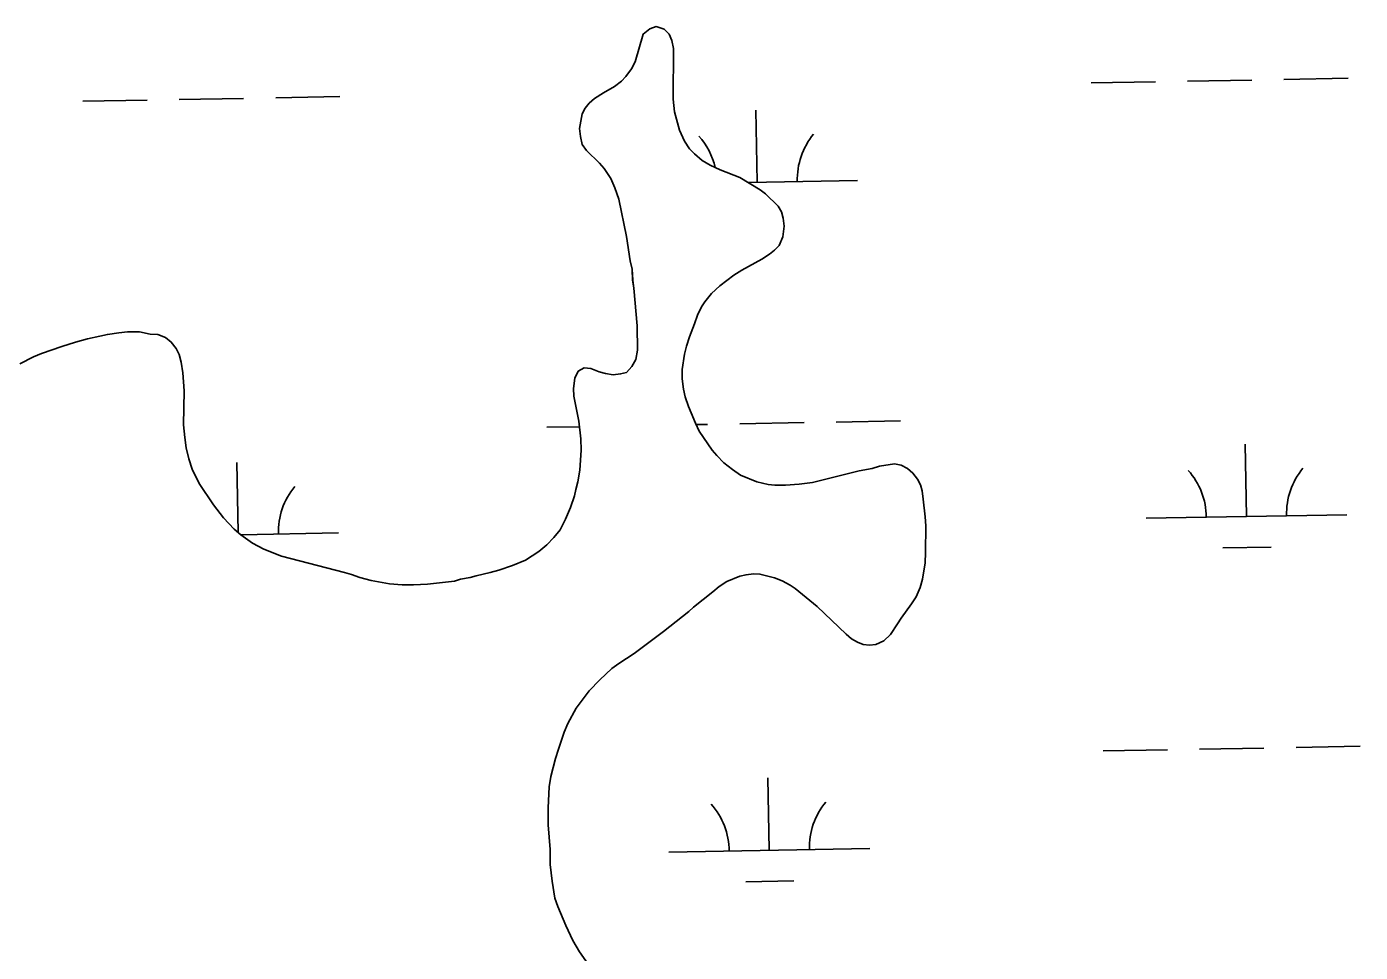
# Model space of a CAD drawing. Extents: x 3957609 to 3995875, y 234277 to 260273.
# Drawn here: x 3983763 to 3984427, y 257380 to 257840 of the extents above; entities that cross this region are included whole.
import ezdxf

# ---------------------------------------------------------------- set-up
doc = ezdxf.new("R2010")
doc.units = 0
doc.layers.add('V-TOPO-SHOR', color=7, linetype='Continuous')
doc.layers.add('V-WETL-SWMP', color=7, linetype='Continuous')

msp = doc.modelspace()

# ---------------------------------------------------------------- linework, layer by layer
at = {"layer": 'V-TOPO-SHOR'}
for points in [[(3984095.758, 257692.417), (3984097.235, 257696.795), (3984099.129, 257700.961), (3984100.806, 257703.46), (3984104.161, 257707.621), (3984108.349, 257711.363), (3984115.257, 257716.763), (3984119.23, 257719.254), (3984129.269, 257724.642), (3984133.034, 257727.134), (3984135.547, 257729.211), (3984137.851, 257731.499), (3984139.745, 257735.875), (3984140.39, 257741.09), (3984139.78, 257745.059), (3984138.956, 257748.192), (3984137.298, 257751.119), (3984131.057, 257757.195), (3984128.352, 257759.292), (3984118.358, 257765.381), (3984108.562, 257769.174), (3984103.561, 257771.488), (3984099.604, 257773.798), (3984095.652, 257777.153), (3984093.155, 257779.666), (3984090.667, 257783.432), (3984088.18, 257788.867), (3984085.711, 257798.059), (3984085.106, 257804.324), (3984085.201, 257829.575), (3984084.379, 257833.544), (3984083.14, 257836.68), (3984080.644, 257839.193), (3984076.685, 257840.461), (3984073.549, 257839.428), (3984070.201, 257836.727), (3984066.185, 257822.967), (3984064.293, 257819.426), (3984061.567, 257815.68), (3984059.469, 257813.39), (3984055.912, 257810.691), (3984050.475, 257807.582), (3984045.873, 257804.676), (3984043.36, 257802.388), (3984041.263, 257799.892), (3984039.79, 257796.975), (3984038.512, 257789.676), (3984038.916, 257785.709), (3984039.735, 257781.74), (3984042.021, 257778.81), (3984048.468, 257772.526), (3984050.753, 257769.805), (3984054.073, 257764.783), (3984056.144, 257760.183), (3984058.001, 257754.543), (3984061.898, 257735.953), (3984063.731, 257723.841), (3984064.759, 257719.663), (3984064.95, 257714.236), (3984065.56, 257710.267), (3984067.162, 257691.479), (3984067.326, 257679.373), (3984066.474, 257674.786), (3984064.581, 257671.245), (3984061.857, 257668.332), (3984058.933, 257667.509), (3984055.175, 257667.106), (3984051.421, 257667.744), (3984048.294, 257668.59), (3984044.126, 257670.276), (3984040.788, 257670.497), (3984037.859, 257668.838), (3984036.178, 257665.504), (3984035.532, 257660.29), (3984035.727, 257656.532), (3984038.185, 257644), (3984039.196, 257635.232), (3984039.385, 257629.596), (3984038.721, 257619.58), (3984037.656, 257613.741), (3984036.599, 257609.989), (3984035.96, 257606.859), (3984034.062, 257601.023), (3984031.535, 257595.188), (3984028.803, 257589.982), (3984025.657, 257586.027), (3984022.306, 257582.49), (3984018.327, 257579.166), (3984011.632, 257574.808), (3984005.154, 257572.119), (3983998.259, 257569.848), (3983994.079, 257568.611), (3983986.976, 257566.969), (3983984.052, 257566.143), (3983979.249, 257565.326), (3983976.323, 257564.294), (3983962.753, 257562.883), (3983955.863, 257562.492), (3983950.229, 257562.512), (3983943.968, 257562.952), (3983934.791, 257564.656)], [(3983934.791, 257564.656), (3983929.163, 257566.137), (3983924.994, 257567.614), (3983921.451, 257568.67), (3983890.174, 257576.715), (3983881.42, 257580.297), (3983875.797, 257583.24), (3983869.968, 257587.434), (3983866.64, 257590.16), (3983861.233, 257595.815), (3983856.248, 257602.303), (3983849.191, 257612.973), (3983845.671, 257620.081), (3983844.02, 257625.306), (3983842.787, 257630.737), (3983841.972, 257635.957), (3983841.37, 257642.22), (3983841.64, 257659.124), (3983841.046, 257668.101), (3983840.231, 257673.321), (3983839.203, 257677.29), (3983837.753, 257680.219), (3983835.259, 257683.358), (3983832.346, 257685.664), (3983828.594, 257687.139), (3983824.838, 257687.362), (3983819.415, 257688.425), (3983813.572, 257688.448), (3983809.188, 257688.046), (3983803.549, 257687.231), (3983799.791, 257686.412), (3983793.524, 257684.972), (3983787.673, 257683.326), (3983780.78, 257681.263), (3983770.749, 257677.751), (3983766.778, 257676.096), (3983759.878, 257672.574)], [(3984042.825, 257373.709), (3984038.465, 257379.779), (3984035.145, 257385.426), (3984031.627, 257392.952), (3984027.695, 257402.359), (3984026.251, 257406.538), (3984024.819, 257414.892), (3984023.808, 257423.244), (3984023.834, 257430.756), (3984022.837, 257443.075), (3984022.868, 257451.422), (3984023.322, 257461.857), (3984024.176, 257467.069), (3984026.505, 257476.035), (3984027.984, 257480.623), (3984030.937, 257489.167), (3984032.622, 257493.546), (3984036.825, 257501.043), (3984043.325, 257509.784), (3984048.564, 257515.191), (3984054.636, 257520.805), (3984057.985, 257523.297), (3984065.726, 257528.278), (3984080.375, 257539.284), (3984092.934, 257549.255), (3984095.238, 257551.334), (3984104.868, 257559.02), (3984108.007, 257561.724), (3984111.773, 257564.214), (3984118.253, 257566.903), (3984121.387, 257567.517), (3984125.145, 257567.921), (3984128.274, 257567.909), (3984135.571, 257566.004), (3984139.323, 257564.529), (3984143.282, 257562.428), (3984145.778, 257560.749), (3984156.807, 257551.733), (3984171.157, 257537.907), (3984173.863, 257535.601), (3984176.779, 257533.92), (3984179.695, 257532.865), (3984182.825, 257532.437), (3984185.956, 257532.843), (3984189.929, 257534.706), (3984193.28, 257537.826), (3984196.847, 257543.029), (3984198.527, 257545.946), (3984203.772, 257553.022), (3984206.08, 257556.563), (3984207.974, 257561.146), (3984209.242, 257565.316), (3984210.526, 257573.45), (3984210.753, 257578.667), (3984210.8, 257591.815), (3984210.61, 257596.409), (3984209.598, 257605.176), (3984208.988, 257609.354), (3984208.162, 257612.279), (3984206.712, 257615.205), (3984204.429, 257618.136), (3984201.724, 257620.442), (3984198.598, 257622.123), (3984195.262, 257622.76), (3984187.744, 257621.535), (3984184.193, 257620.505), (3984177.719, 257619.279), (3984154.529, 257613.52), (3984147.849, 257612.709), (3984140.959, 257612.109), (3984135.741, 257612.127), (3984132.405, 257612.557), (3984126.775, 257613.831), (3984118.646, 257617.2), (3984114.692, 257619.928), (3984110.321, 257623.282), (3984106.786, 257626.844), (3984104.501, 257629.566), (3984098.064, 257638.98), (3984096.2, 257642.953), (3984094.134, 257648.178), (3984092.684, 257651.313), (3984091.031, 257656.12), (3984090.212, 257659.88), (3984089.604, 257665.101), (3984089.62, 257669.69), (3984090.693, 257677.409), (3984091.75, 257681.372), (3984093.229, 257685.957), (3984095.758, 257692.417)]]:
    msp.add_lwpolyline(points, dxfattribs=at)
at = {"layer": 'V-WETL-SWMP'}
for p, q in [((3984070.2, 257836.727), (3984066.184, 257822.967)), ((3984073.549, 257839.428), (3984070.2, 257836.727)), ((3984076.684, 257840.46), (3984073.549, 257839.428)), ((3984080.644, 257839.193), (3984076.684, 257840.46)), ((3984083.14, 257836.679), (3984080.644, 257839.193)), ((3984084.38, 257833.544), (3984083.14, 257836.679)), ((3984085.2, 257829.576), (3984084.38, 257833.544)), ((3984085.107, 257804.323), (3984085.2, 257829.576)), ((3984066.184, 257822.967), (3984064.293, 257819.426)), ((3984061.566, 257815.679), (3984059.47, 257813.391)), ((3984064.293, 257819.426), (3984061.566, 257815.679)), ((3984389.087, 257814.164), (3984421.082, 257814.746)), ((3984055.912, 257810.691), (3984050.474, 257807.581)), ((3984059.47, 257813.391), (3984055.912, 257810.691)), ((3984293.103, 257812.419), (3984325.098, 257813.001)), ((3984341.095, 257813.292), (3984373.09, 257813.873)), ((3983791.278, 257803.294), (3983823.273, 257803.876)), ((3983839.27, 257804.167), (3983871.265, 257804.749)), ((3983887.262, 257805.04), (3983919.257, 257805.621)), ((3984043.359, 257802.389), (3984041.263, 257799.892)), ((3984045.872, 257804.676), (3984043.359, 257802.389)), ((3984050.474, 257807.581), (3984045.872, 257804.676)), ((3984085.711, 257798.059), (3984085.107, 257804.323)), ((3984039.791, 257796.976), (3984038.512, 257789.676)), ((3984041.263, 257799.892), (3984039.791, 257796.976)), ((3984088.181, 257788.867), (3984085.711, 257798.059)), ((3984126.911, 257762.959), (3984126.256, 257798.953)), ((3984038.512, 257789.676), (3984038.915, 257785.709)), ((3984090.666, 257783.432), (3984088.181, 257788.867)), ((3984038.915, 257785.709), (3984039.735, 257781.741)), ((3984039.735, 257781.741), (3984042.02, 257778.81)), ((3984093.156, 257779.666), (3984090.666, 257783.432)), ((3984042.02, 257778.81), (3984048.467, 257772.526)), ((3984095.651, 257777.152), (3984093.156, 257779.666)), ((3984099.605, 257773.798), (3984095.651, 257777.152)), ((3984048.467, 257772.526), (3984050.753, 257769.804)), ((3984050.753, 257769.804), (3984054.074, 257764.783)), ((3984103.561, 257771.488), (3984099.605, 257773.798)), ((3984108.562, 257769.174), (3984103.561, 257771.488)), ((3984118.357, 257765.381), (3984108.562, 257769.174)), ((3984054.074, 257764.783), (3984056.144, 257760.184)), ((3984128.352, 257759.292), (3984118.357, 257765.381)), ((3984122.465, 257762.879), (3984176.902, 257763.868)), ((3984056.144, 257760.184), (3984058.001, 257754.542)), ((3984131.058, 257757.195), (3984128.352, 257759.292)), ((3984137.297, 257751.119), (3984131.058, 257757.195)), ((3984058.001, 257754.542), (3984061.898, 257735.953)), ((3984138.956, 257748.191), (3984137.297, 257751.119)), ((3984139.779, 257745.058), (3984138.956, 257748.191)), ((3984139.073, 257747.747), (3984139.189, 257747.749)), ((3984140.39, 257741.09), (3984139.779, 257745.058)), ((3984061.898, 257735.953), (3984063.732, 257723.841)), ((3984137.851, 257731.499), (3984139.745, 257735.875)), ((3984139.745, 257735.875), (3984140.39, 257741.09)), ((3984133.034, 257727.134), (3984135.546, 257729.212)), ((3984135.546, 257729.212), (3984137.851, 257731.499)), ((3984063.732, 257723.841), (3984064.76, 257719.663)), ((3984119.231, 257719.254), (3984129.269, 257724.643)), ((3984129.269, 257724.643), (3984133.034, 257727.134)), ((3984064.76, 257719.663), (3984064.949, 257714.236)), ((3984108.349, 257711.363), (3984115.256, 257716.764)), ((3984115.256, 257716.764), (3984119.231, 257719.254)), ((3984064.949, 257714.236), (3984065.56, 257710.268)), ((3984065.56, 257710.268), (3984067.161, 257691.479)), ((3984104.161, 257707.622), (3984108.349, 257711.363)), ((3984099.128, 257700.962), (3984100.807, 257703.46)), ((3984100.807, 257703.46), (3984104.161, 257707.622)), ((3984095.757, 257692.417), (3984097.234, 257696.795)), ((3984097.234, 257696.795), (3984099.128, 257700.962)), ((3983813.573, 257688.447), (3983809.188, 257688.046)), ((3983819.416, 257688.425), (3983813.573, 257688.447)), ((3983824.839, 257687.362), (3983819.416, 257688.425)), ((3984067.161, 257691.479), (3984067.325, 257679.374)), ((3984093.229, 257685.957), (3984095.757, 257692.417)), ((3983787.674, 257683.325), (3983780.78, 257681.263)), ((3983793.524, 257684.973), (3983787.674, 257683.325)), ((3983799.791, 257686.411), (3983793.524, 257684.973)), ((3983803.55, 257687.232), (3983799.791, 257686.411)), ((3983809.188, 257688.046), (3983803.55, 257687.232)), ((3983828.595, 257687.139), (3983824.839, 257687.362)), ((3983832.346, 257685.665), (3983828.595, 257687.139)), ((3983835.259, 257683.358), (3983832.346, 257685.665)), ((3983837.752, 257680.218), (3983835.259, 257683.358)), ((3984091.751, 257681.371), (3984093.229, 257685.957)), ((3983766.777, 257676.097), (3983759.877, 257672.574)), ((3983770.749, 257677.752), (3983766.777, 257676.097)), ((3983780.78, 257681.263), (3983770.749, 257677.752)), ((3983839.202, 257677.291), (3983837.752, 257680.218)), ((3983840.231, 257673.322), (3983839.202, 257677.291)), ((3984067.325, 257679.374), (3984066.473, 257674.785)), ((3984089.621, 257669.691), (3984090.693, 257677.409)), ((3984090.693, 257677.409), (3984091.751, 257681.371)), ((3983841.047, 257668.101), (3983840.231, 257673.322)), ((3984037.859, 257668.838), (3984036.177, 257665.505)), ((3984040.787, 257670.497), (3984037.859, 257668.838)), ((3984044.125, 257670.276), (3984040.787, 257670.497)), ((3984048.293, 257668.591), (3984044.125, 257670.276)), ((3984051.421, 257667.745), (3984048.293, 257668.591)), ((3984064.582, 257671.244), (3984061.858, 257668.332)), ((3984066.473, 257674.785), (3984064.582, 257671.244)), ((3984089.604, 257665.1), (3984089.621, 257669.691)), ((3983841.64, 257659.125), (3983841.047, 257668.101)), ((3984036.177, 257665.505), (3984035.532, 257660.29)), ((3984055.175, 257667.105), (3984051.421, 257667.745)), ((3984058.933, 257667.508), (3984055.175, 257667.105)), ((3984061.858, 257668.332), (3984058.933, 257667.508)), ((3984090.211, 257659.88), (3984089.604, 257665.1)), ((3983841.369, 257642.221), (3983841.64, 257659.125)), ((3984035.532, 257660.29), (3984035.727, 257656.532)), ((3984035.727, 257656.532), (3984038.185, 257644.001)), ((3984091.032, 257656.12), (3984090.211, 257659.88)), ((3984092.684, 257651.314), (3984091.032, 257656.12)), ((3984094.133, 257648.178), (3984092.684, 257651.314)), ((3983841.972, 257635.957), (3983841.369, 257642.221)), ((3984038.185, 257644.001), (3984039.196, 257635.232)), ((3984096.201, 257642.953), (3984094.133, 257648.178)), ((3984098.065, 257638.98), (3984096.201, 257642.953)), ((3984096.5, 257642.316), (3984102.254, 257642.42)), ((3984118.251, 257642.711), (3984150.246, 257643.293)), ((3984166.243, 257643.584), (3984198.238, 257644.165)), ((3983842.788, 257630.737), (3983841.972, 257635.957)), ((3984022.267, 257640.966), (3984038.501, 257641.261)), ((3984039.196, 257635.232), (3984039.384, 257629.596)), ((3984104.5, 257629.565), (3984098.065, 257638.98)), ((3983844.02, 257625.306), (3983842.788, 257630.737)), ((3984039.384, 257629.596), (3984038.721, 257619.58)), ((3984106.786, 257626.843), (3984104.5, 257629.565)), ((3984370.448, 257596.546), (3984369.794, 257632.54)), ((3983845.67, 257620.082), (3983844.02, 257625.306)), ((3983868.603, 257588.553), (3983867.969, 257623.416)), ((3984110.321, 257623.282), (3984106.786, 257626.843)), ((3984114.691, 257619.927), (3984110.321, 257623.282)), ((3984195.262, 257622.761), (3984187.744, 257621.536)), ((3984198.599, 257622.123), (3984195.262, 257622.761)), ((3984201.723, 257620.441), (3984198.599, 257622.123)), ((3983849.192, 257612.973), (3983845.67, 257620.082)), ((3984038.721, 257619.58), (3984037.656, 257613.741)), ((3984118.647, 257617.199), (3984114.691, 257619.927)), ((3984126.774, 257613.83), (3984118.647, 257617.199)), ((3984177.718, 257619.278), (3984154.53, 257613.519)), ((3984184.192, 257620.506), (3984177.718, 257619.278)), ((3984187.744, 257621.536), (3984184.192, 257620.506)), ((3984204.428, 257618.136), (3984201.723, 257620.441)), ((3984206.713, 257615.205), (3984204.428, 257618.136)), ((3983856.249, 257602.303), (3983849.192, 257612.973)), ((3984036.599, 257609.988), (3984035.961, 257606.86)), ((3984037.656, 257613.741), (3984036.599, 257609.988)), ((3984132.404, 257612.557), (3984126.774, 257613.83)), ((3984135.742, 257612.127), (3984132.404, 257612.557)), ((3984140.959, 257612.108), (3984135.742, 257612.127)), ((3984147.849, 257612.709), (3984140.959, 257612.108)), ((3984154.53, 257613.519), (3984147.849, 257612.709)), ((3984208.163, 257612.278), (3984206.713, 257615.205)), ((3984208.987, 257609.353), (3984208.163, 257612.278)), ((3984209.598, 257605.177), (3984208.987, 257609.353)), ((3983861.234, 257595.815), (3983856.249, 257602.303)), ((3984035.961, 257606.86), (3984034.061, 257601.023)), ((3984210.609, 257596.408), (3984209.598, 257605.177)), ((3983866.64, 257590.16), (3983861.234, 257595.815)), ((3984034.061, 257601.023), (3984031.535, 257595.188)), ((3984210.801, 257591.815), (3984210.609, 257596.408)), ((3984320.457, 257595.637), (3984420.44, 257597.455)), ((3983869.969, 257587.435), (3983866.64, 257590.16)), ((3984028.803, 257589.981), (3984025.658, 257586.027)), ((3984031.535, 257595.188), (3984028.803, 257589.981)), ((3984210.753, 257578.667), (3984210.801, 257591.815)), ((3983869.956, 257587.446), (3983918.615, 257588.331)), ((3983875.797, 257583.239), (3983869.969, 257587.435)), ((3983881.421, 257580.297), (3983875.797, 257583.239)), ((3984022.306, 257582.491), (3984018.328, 257579.167)), ((3984025.658, 257586.027), (3984022.306, 257582.491)), ((3983890.174, 257576.716), (3983881.421, 257580.297)), ((3983921.45, 257568.67), (3983890.174, 257576.716)), ((3984018.328, 257579.167), (3984011.633, 257574.808)), ((3984210.525, 257573.45), (3984210.753, 257578.667)), ((3984358.731, 257580.9), (3984382.727, 257581.336)), ((3983998.258, 257569.849), (3983994.079, 257568.612)), ((3984005.154, 257572.119), (3983998.258, 257569.849)), ((3984011.633, 257574.808), (3984005.154, 257572.119)), ((3984209.242, 257565.316), (3984210.525, 257573.45)), ((3983924.994, 257567.614), (3983921.45, 257568.67)), ((3983929.163, 257566.138), (3983924.994, 257567.614)), ((3983934.792, 257564.656), (3983929.163, 257566.138)), ((3983943.969, 257562.953), (3983934.792, 257564.656)), ((3983950.229, 257562.512), (3983943.969, 257562.953)), ((3983955.864, 257562.491), (3983950.229, 257562.512)), ((3983962.752, 257562.883), (3983955.864, 257562.491)), ((3983976.323, 257564.294), (3983962.752, 257562.883)), ((3983979.249, 257565.327), (3983976.323, 257564.294)), ((3983984.052, 257566.144), (3983979.249, 257565.327)), ((3983986.977, 257566.968), (3983984.052, 257566.144)), ((3983994.079, 257568.612), (3983986.977, 257566.968)), ((3984108.007, 257561.723), (3984111.773, 257564.213)), ((3984111.773, 257564.213), (3984118.253, 257566.903)), ((3984118.253, 257566.903), (3984121.386, 257567.517)), ((3984121.386, 257567.517), (3984125.144, 257567.921)), ((3984125.144, 257567.921), (3984128.274, 257567.909)), ((3984128.274, 257567.909), (3984135.572, 257566.004)), ((3984135.572, 257566.004), (3984139.323, 257564.529)), ((3984139.323, 257564.529), (3984143.281, 257562.428)), ((3984143.281, 257562.428), (3984145.779, 257560.749)), ((3984207.975, 257561.146), (3984209.242, 257565.316)), ((3984095.238, 257551.334), (3984104.867, 257559.021)), ((3984104.867, 257559.021), (3984108.007, 257561.723)), ((3984145.779, 257560.749), (3984156.807, 257551.734)), ((3984203.771, 257553.022), (3984206.08, 257556.562)), ((3984206.08, 257556.562), (3984207.975, 257561.146)), ((3984080.375, 257539.284), (3984092.934, 257549.256)), ((3984092.934, 257549.256), (3984095.238, 257551.334)), ((3984156.807, 257551.734), (3984171.157, 257537.907)), ((3984198.527, 257545.945), (3984203.771, 257553.022)), ((3984193.28, 257537.825), (3984196.847, 257543.03)), ((3984196.847, 257543.03), (3984198.527, 257545.945)), ((3984065.726, 257528.277), (3984080.375, 257539.284)), ((3984171.157, 257537.907), (3984173.862, 257535.601)), ((3984189.929, 257534.707), (3984193.28, 257537.825)), ((3984173.862, 257535.601), (3984176.778, 257533.921)), ((3984176.778, 257533.921), (3984179.696, 257532.866)), ((3984179.696, 257532.866), (3984182.825, 257532.437)), ((3984182.825, 257532.437), (3984185.957, 257532.843)), ((3984185.957, 257532.843), (3984189.929, 257534.707)), ((3984054.637, 257520.804), (3984057.985, 257523.296)), ((3984057.985, 257523.296), (3984065.726, 257528.277)), ((3984048.564, 257515.191), (3984054.637, 257520.804)), ((3984036.824, 257501.043), (3984043.326, 257509.784)), ((3984043.326, 257509.784), (3984048.564, 257515.191)), ((3984032.622, 257493.545), (3984036.824, 257501.043)), ((3984027.983, 257480.622), (3984030.936, 257489.168)), ((3984030.936, 257489.168), (3984032.622, 257493.545)), ((3984024.177, 257467.07), (3984026.505, 257476.036)), ((3984026.505, 257476.036), (3984027.983, 257480.622)), ((3984299.151, 257479.799), (3984331.146, 257480.381)), ((3984347.143, 257480.672), (3984379.138, 257481.253)), ((3984395.135, 257481.544), (3984427.13, 257482.126)), ((3984023.323, 257461.856), (3984024.177, 257467.07)), ((3984132.959, 257430.339), (3984132.304, 257466.333)), ((3984022.867, 257451.422), (3984023.323, 257461.856)), ((3984022.836, 257443.074), (3984022.867, 257451.422)), ((3984023.834, 257430.757), (3984022.836, 257443.074)), ((3984023.807, 257423.243), (3984023.834, 257430.757)), ((3984082.967, 257429.43), (3984182.95, 257431.248)), ((3984024.819, 257414.892), (3984023.807, 257423.243)), ((3984026.25, 257406.538), (3984024.819, 257414.892)), ((3984121.241, 257414.693), (3984145.237, 257415.129)), ((3984027.695, 257402.359), (3984026.25, 257406.538)), ((3984031.626, 257392.952), (3984027.695, 257402.359)), ((3984035.146, 257385.426), (3984031.626, 257392.952)), ((3984038.465, 257379.779), (3984035.146, 257385.426)), ((3984042.825, 257373.71), (3984038.465, 257379.779))]:
    msp.add_line(p, q, dxfattribs=at)
for centre, start, end in [((3984071.668, 257762.43), 12.992147, 41.813537), ((3984182.136, 257764.438), 140.269876, 181.813534), ((3984315.206, 257596.017), 0.269879, 41.813537), ((3984425.674, 257598.025), 140.269876, 181.813534), ((3983923.848, 257588.901), 140.269876, 181.813534), ((3984077.716, 257429.81), 0.269879, 41.813537), ((3984188.184, 257431.818), 140.269876, 181.813534)]:
    msp.add_arc(centre, 35.246, start, end, dxfattribs=at)

doc.saveas('drawing.dxf')
